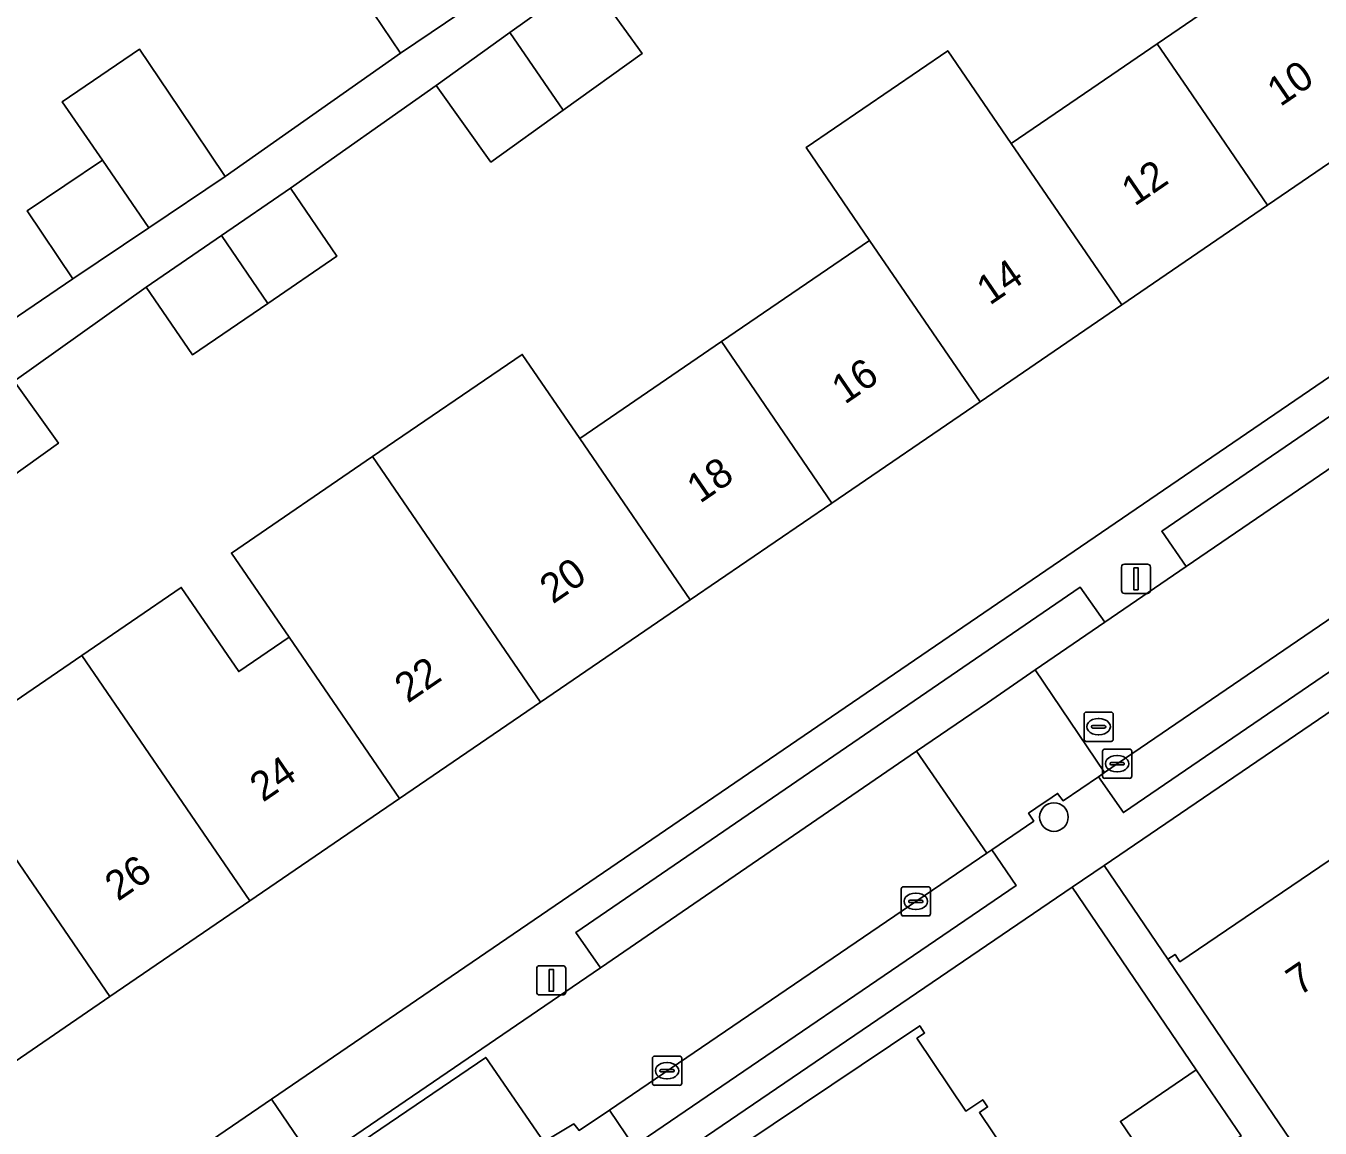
# Model space of a CAD drawing. Extents: x 157445 to 158888, y 383061 to 384688.
# Drawn here: x 158104.15 to 158148.42, y 383464.42 to 383502.14 of the extents above; entities that cross this region are included whole.
import ezdxf

# ---------------------------------------------------------------- set-up
doc = ezdxf.new("R2010")
doc.units = 0
for name, color, linetype in [('IMGEO_Boom', 7, 'Continuous'), ('IMGEO_Erf', 7, 'Continuous'), ('IMGEO_Kolk', 7, 'Continuous'), ('IMGEO_Lichtmast', 7, 'Continuous'), ('IMGEO_Pand', 7, 'Continuous'), ('IMGEO_Pand_nummerreeks', 7, 'Continuous'), ('IMGEO_Parkeervlak_open', 7, 'Continuous'), ('IMGEO_Rijbaan_lokaal_open', 7, 'Continuous'), ('IMGEO_Rioolput', 7, 'Continuous'), ('IMGEO_Voetpad_open', 7, 'Continuous')]:
    doc.layers.add(name, color=color, linetype=linetype)

msp = doc.modelspace()

# ---------------------------------------------------------------- linework, layer by layer
at = {"layer": 'IMGEO_Boom'}
msp.add_circle((158139.319, 383475.061), 0.489, dxfattribs=at)
at = {"layer": 'IMGEO_Erf'}
for points in [[(158099.535, 383456.505), (158112.557, 383465.403), (158163.191, 383500), (158166.785, 383502.503), (158174.8, 383507.947), (158171.578, 383512.706), (158171.33, 383512.536), (158171.16, 383512.783), (158166.413, 383509.536), (158161.426, 383506.125), (158156.37, 383502.667), (158152.47, 383500), (158151.545, 383499.368), (158146.628, 383496.004), (158141.637, 383492.59), (158136.791, 383489.276), (158131.721, 383485.809), (158126.874, 383482.494), (158121.76, 383478.996), (158116.93, 383475.693), (158111.816, 383472.194), (158107.026, 383468.918), (158101.876, 383465.396), (158097.013, 383462.07)], [(158133.014, 383494.799), (158130.842, 383497.975), (158135.688, 383501.288), (158137.86, 383498.112), (158140.62, 383500), (158142.851, 383501.526), (158147.769, 383504.889)], [(158100.71, 383490.053), (158105.76, 383493.48), (158104.194, 383495.808), (158106.767, 383497.539), (158105.397, 383499.54), (158108.037, 383501.348), (158109.405, 383499.314), (158110.971, 383496.985), (158116.966, 383501.207), (158115.421, 383503.504)], [(158123.349, 383503.807), (158125.229, 383501.189), (158122.528, 383499.25), (158120.06, 383497.477), (158118.18, 383500.095), (158113.207, 383496.58), (158114.793, 383494.262), (158112.426, 383492.642), (158109.851, 383490.881), (158108.265, 383493.199), (158103.75, 383489.977), (158105.265, 383487.853), (158102.469, 383485.859)], [(158096.936, 383461.654), (158092.744, 383467.746), (158091.098, 383470.316), (158096.139, 383473.785), (158101.278, 383477.321), (158106.069, 383480.597), (158109.464, 383482.92), (158111.433, 383480.041), (158113.152, 383481.216), (158111.183, 383484.095), (158116.013, 383487.398), (158121.128, 383490.897), (158123.097, 383488.017), (158127.944, 383491.332), (158133.014, 383494.799)], [(158161.709, 383487.492), (158141.032, 383473.406), (158143.214, 383470.194), (158143.462, 383470.362), (158143.63, 383470.113), (158148.729, 383473.576)], [(158143.118, 383462.395), (158141.59, 383464.646), (158144.186, 383466.408), (158139.941, 383472.663), (158124.256, 383461.978)], [(158128.71, 383463.876), (158134.728, 383467.918), (158134.896, 383467.669), (158134.63, 383467.49), (158136.302, 383465), (158136.884, 383465.39), (158137.051, 383465.141), (158136.769, 383464.951), (158139.974, 383460.178)]]:
    msp.add_lwpolyline(points, dxfattribs=at)
at = {"layer": 'IMGEO_Kolk'}
for p, q in [((158141.054, 383477.388), (158141.906, 383477.388)), ((158140.979, 383476.462), (158140.979, 383477.314)), ((158141.467, 383477.168), (158141.492, 383477.168)), ((158141.98, 383477.314), (158141.98, 383476.462)), ((158141.238, 383476.882), (158141.238, 383476.894)), ((158141.676, 383476.845), (158141.278, 383476.845)), ((158141.281, 383476.931), (158141.679, 383476.931)), ((158141.49, 383476.608), (158141.465, 383476.608)), ((158141.722, 383476.894), (158141.722, 383476.882)), ((158141.906, 383476.388), (158141.054, 383476.388)), ((158134.093, 383471.751), (158134.093, 383472.603)), ((158134.168, 383472.677), (158135.02, 383472.677)), ((158135.094, 383472.603), (158135.094, 383471.751)), ((158134.352, 383472.171), (158134.352, 383472.183)), ((158134.79, 383472.134), (158134.392, 383472.134)), ((158134.395, 383472.22), (158134.793, 383472.22)), ((158134.581, 383472.457), (158134.606, 383472.457)), ((158134.836, 383472.183), (158134.836, 383472.171)), ((158135.02, 383471.677), (158134.168, 383471.677)), ((158134.604, 383471.897), (158134.579, 383471.897)), ((158125.583, 383465.955), (158125.583, 383466.807)), ((158125.658, 383466.881), (158126.51, 383466.881)), ((158126.584, 383466.807), (158126.584, 383465.955)), ((158125.842, 383466.375), (158125.842, 383466.387)), ((158126.28, 383466.338), (158125.882, 383466.338)), ((158125.885, 383466.424), (158126.283, 383466.424)), ((158126.071, 383466.661), (158126.096, 383466.661)), ((158126.326, 383466.387), (158126.326, 383466.375)), ((158126.51, 383465.881), (158125.658, 383465.881)), ((158126.094, 383466.101), (158126.069, 383466.101))]:
    msp.add_line(p, q, dxfattribs=at)
for points in [[(158141.054, 383477.388), (158141.906, 383477.388)], [(158140.979, 383476.462), (158140.979, 383477.314)], [(158141.98, 383477.314), (158141.98, 383476.462)], [(158141.906, 383476.388), (158141.054, 383476.388)], [(158134.093, 383471.751), (158134.093, 383472.603)], [(158134.168, 383472.677), (158135.02, 383472.677)], [(158135.094, 383472.603), (158135.094, 383471.751)], [(158135.02, 383471.677), (158134.168, 383471.677)], [(158125.583, 383465.955), (158125.583, 383466.807)], [(158125.658, 383466.881), (158126.51, 383466.881)], [(158126.584, 383466.807), (158126.584, 383465.955)], [(158126.51, 383465.881), (158125.658, 383465.881)]]:
    msp.add_lwpolyline(points, dxfattribs=at)
for centre, radius, start, end in [((158141.056, 383477.312), 0.0765, 91.552, 178.448), ((158141.056, 383477.312), 0.0765, 91.552, 178.448), ((158141.904, 383477.312), 0.0765, 1.552, 88.448), ((158141.904, 383477.312), 0.0765, 1.552, 88.448), ((158141.278, 383476.891), 0.0403, 85.8775, 175.7526), ((158141.275, 383476.881), 0.0366, 178.938, 274.7102), ((158141.679, 383476.888), 0.043, 264.8664, 352.4533), ((158141.683, 383476.893), 0.0386, 1.7309, 96.639), ((158141.056, 383476.464), 0.0765, 181.552, 268.448), ((158141.056, 383476.464), 0.0765, 181.552, 268.448), ((158141.904, 383476.464), 0.0765, 271.552, 358.448), ((158141.904, 383476.464), 0.0765, 271.552, 358.448), ((158134.17, 383472.601), 0.0765, 91.552, 178.448), ((158134.17, 383472.601), 0.0765, 91.552, 178.448), ((158135.018, 383472.601), 0.0765, 1.552, 88.448), ((158135.018, 383472.601), 0.0765, 1.552, 88.448), ((158134.392, 383472.18), 0.0403, 85.8775, 175.7526), ((158134.389, 383472.17), 0.0366, 178.938, 274.7102), ((158134.793, 383472.177), 0.043, 264.8664, 352.4533), ((158134.797, 383472.182), 0.0386, 1.7309, 96.639), ((158134.17, 383471.753), 0.0765, 181.552, 268.448), ((158134.17, 383471.753), 0.0765, 181.552, 268.448), ((158135.018, 383471.753), 0.0765, 271.552, 358.448), ((158135.018, 383471.753), 0.0765, 271.552, 358.448), ((158125.66, 383466.805), 0.0765, 91.552, 178.448), ((158125.66, 383466.805), 0.0765, 91.552, 178.448), ((158126.508, 383466.805), 0.0765, 1.552, 88.448), ((158126.508, 383466.805), 0.0765, 1.552, 88.448), ((158125.882, 383466.384), 0.0403, 85.8775, 175.7526), ((158125.879, 383466.374), 0.0366, 178.938, 274.7102), ((158126.283, 383466.381), 0.043, 264.8664, 352.4533), ((158126.287, 383466.386), 0.0386, 1.7309, 96.639), ((158125.66, 383465.957), 0.0765, 181.552, 268.448), ((158125.66, 383465.957), 0.0765, 181.552, 268.448), ((158126.508, 383465.957), 0.0765, 271.552, 358.448), ((158126.508, 383465.957), 0.0765, 271.552, 358.448)]:
    msp.add_arc(centre, radius, start, end, dxfattribs=at)
for centre, major_axis, ratio, start_param, end_param in [((158141.466, 383476.888), (-0.387, 0.002), 0.722429, 4.712389, 7.853982), ((158141.491, 383476.888), (-0.39, 0.002), 0.717154, 1.570796, 4.712389), ((158134.58, 383472.177), (-0.387, 0.002), 0.722429, 4.712389, 7.853982), ((158134.605, 383472.177), (-0.39, 0.002), 0.717154, 1.570796, 4.712389), ((158126.07, 383466.381), (-0.387, 0.002), 0.722429, 4.712389, 7.853982), ((158126.095, 383466.381), (-0.39, 0.002), 0.717154, 1.570796, 4.712389)]:
    msp.add_ellipse(centre, major_axis=major_axis, ratio=ratio, start_param=start_param, end_param=end_param, dxfattribs=at)
at = {"layer": 'IMGEO_Lichtmast'}
for p, q in [((158141.628, 383482.818), (158141.628, 383483.618)), ((158141.628, 383483.618), (158141.628, 383482.818)), ((158141.728, 383483.718), (158142.518, 383483.718)), ((158142.518, 383483.718), (158141.728, 383483.718)), ((158142.618, 383483.618), (158142.618, 383482.818)), ((158142.618, 383482.818), (158142.618, 383483.618)), ((158142.518, 383482.718), (158141.728, 383482.718)), ((158141.728, 383482.718), (158142.518, 383482.718)), ((158121.626, 383469.074), (158121.626, 383469.874)), ((158121.626, 383469.874), (158121.626, 383469.074)), ((158121.726, 383469.974), (158122.516, 383469.974)), ((158122.516, 383469.974), (158121.726, 383469.974)), ((158122.616, 383469.874), (158122.616, 383469.074)), ((158122.616, 383469.074), (158122.616, 383469.874)), ((158122.516, 383468.974), (158121.726, 383468.974)), ((158121.726, 383468.974), (158122.516, 383468.974))]:
    msp.add_line(p, q, dxfattribs=at)
for points in [[(158142.048, 383483.593), (158142.198, 383483.593), (158142.198, 383482.843), (158142.048, 383482.843), (158142.048, 383483.593)], [(158122.046, 383469.849), (158122.196, 383469.849), (158122.196, 383469.099), (158122.046, 383469.099), (158122.046, 383469.849)]]:
    msp.add_lwpolyline(points, dxfattribs=at)
for centre, start, end in [((158141.728, 383483.618), 90, 180), ((158141.728, 383483.618), 90, 180), ((158142.518, 383483.618), 0, 90), ((158142.518, 383483.618), 360, 90), ((158141.728, 383482.818), 180, 270), ((158141.728, 383482.818), 180, 270), ((158142.518, 383482.818), 270, 0), ((158142.518, 383482.818), 270, 0), ((158121.726, 383469.874), 90, 180), ((158121.726, 383469.874), 90, 180), ((158122.516, 383469.874), 0, 90), ((158122.516, 383469.874), 360, 90), ((158121.726, 383469.074), 180, 270), ((158121.726, 383469.074), 180, 270), ((158122.516, 383469.074), 270, 0), ((158122.516, 383469.074), 270, 0)]:
    msp.add_arc(centre, 0.1, start, end, dxfattribs=at)
at = {"layer": 'IMGEO_Pand'}
for points in [[(158117.994, 383505.235), (158115.421, 383503.504), (158116.966, 383501.207), (158119.558, 383502.951)], [(158147.769, 383504.889), (158142.851, 383501.526), (158143.895, 383500), (158146.628, 383496.004), (158151.545, 383499.368), (158151.113, 383500)], [(158120.708, 383501.911), (158122.528, 383499.25), (158125.229, 383501.189), (158123.349, 383503.807)], [(158120.708, 383501.911), (158118.18, 383500.095), (158120.06, 383497.477), (158122.528, 383499.25)], [(158109.405, 383499.314), (158108.037, 383501.348), (158105.397, 383499.54), (158106.767, 383497.539), (158108.353, 383495.224), (158110.971, 383496.985)], [(158137.86, 383498.112), (158141.637, 383492.59), (158146.628, 383496.004), (158143.895, 383500), (158142.851, 383501.526), (158140.62, 383500)], [(158137.86, 383498.112), (158135.688, 383501.288), (158130.842, 383497.975), (158133.014, 383494.799), (158136.791, 383489.276), (158141.637, 383492.59)], [(158106.767, 383497.539), (158104.194, 383495.808), (158105.76, 383493.48), (158108.353, 383495.224)], [(158112.426, 383492.642), (158114.793, 383494.262), (158113.207, 383496.58), (158110.84, 383494.961)], [(158112.426, 383492.642), (158110.84, 383494.961), (158108.265, 383493.199), (158109.851, 383490.881)], [(158131.721, 383485.809), (158136.791, 383489.276), (158133.014, 383494.799), (158127.944, 383491.332)], [(158131.721, 383485.809), (158127.944, 383491.332), (158123.097, 383488.017), (158126.874, 383482.494)], [(158116.013, 383487.398), (158121.76, 383478.996), (158126.874, 383482.494), (158123.097, 383488.017), (158121.128, 383490.897)], [(158103.75, 383489.977), (158103.553, 383490.252), (158100.805, 383488.292), (158102.469, 383485.859), (158105.265, 383487.853)], [(158116.013, 383487.398), (158111.183, 383484.095), (158113.152, 383481.216), (158116.93, 383475.693), (158121.76, 383478.996)], [(158116.93, 383475.693), (158113.152, 383481.216), (158111.433, 383480.041), (158109.464, 383482.92), (158106.069, 383480.597), (158111.816, 383472.194)], [(158107.026, 383468.918), (158111.816, 383472.194), (158106.069, 383480.597), (158101.278, 383477.321)], [(158101.876, 383465.396), (158107.026, 383468.918), (158101.278, 383477.321), (158096.139, 383473.785)], [(158152.597, 383467.878), (158152.349, 383468.243), (158148.729, 383473.576), (158143.63, 383470.113), (158143.462, 383470.362), (158143.214, 383470.194), (158146.023, 383466.058), (158147.403, 383464.026), (158149.242, 383461.318), (158154.587, 383464.947)], [(158131.56, 383454.6), (158137.226, 383458.331), (158139.974, 383460.178), (158136.769, 383464.951), (158137.051, 383465.141), (158136.884, 383465.39), (158136.302, 383465), (158134.63, 383467.49), (158134.896, 383467.669), (158134.728, 383467.918), (158128.71, 383463.876), (158128.866, 383463.643), (158129.131, 383463.822), (158130.809, 383461.323), (158127.937, 383459.394), (158128.105, 383459.145), (158128.353, 383459.313)], [(158143.118, 383462.395), (158145.719, 383464.149), (158144.186, 383466.408), (158141.59, 383464.646)]]:
    msp.add_lwpolyline(points, close=True, dxfattribs=at)
at = {"layer": 'IMGEO_Parkeervlak_open'}
for points in [[(158143.844, 383483.632), (158157.809, 383493.177), (158156.961, 383494.391), (158143.007, 383484.844)], [(158141.051, 383476.583), (158140.847, 383476.444), (158141.696, 383475.217), (158160.003, 383487.724), (158159.166, 383488.956)], [(158138.68, 383480.098), (158141.057, 383481.727), (158140.215, 383482.934), (158122.967, 383471.113), (158123.804, 383469.901), (158134.618, 383477.314), (158136.511, 383478.611), (158137.042, 383478.975)], [(158137.192, 383473.942), (158137.023, 383473.827), (158124.112, 383465.036), (158124.945, 383463.8), (158138.023, 383472.718)]]:
    msp.add_lwpolyline(points, close=True, dxfattribs=at)
at = {"layer": 'IMGEO_Rijbaan_lokaal_open'}
for points in [[(158138.68, 383480.098), (158141.051, 383476.583), (158159.166, 383488.956), (158159.947, 383489.505), (158159.788, 383489.754), (158160.847, 383490.423), (158158.784, 383493.462), (158166.033, 383498.375), (158165.846, 383498.64), (158162.003, 383496.034), (158157.809, 383493.177), (158143.844, 383483.632), (158141.057, 383481.727)], [(158138.68, 383480.098), (158137.042, 383478.975), (158136.511, 383478.611), (158134.618, 383477.314), (158137.023, 383473.827), (158137.192, 383473.942), (158138.63, 383474.924), (158138.452, 383475.195), (158138.7, 383475.364), (158139.258, 383475.746), (158139.441, 383475.871), (158139.63, 383475.623), (158140.847, 383476.444), (158141.051, 383476.583)], [(158123.804, 383469.901), (158114.04, 383463.232), (158114.194, 383462.968), (158119.88, 383466.839), (158121.867, 383463.945), (158122.898, 383464.563), (158123.074, 383464.34), (158124.112, 383465.036), (158137.023, 383473.827), (158134.618, 383477.314)], [(158114.194, 383462.968), (158113.229, 383462.305), (158116.348, 383456.092), (158119.026, 383457.915), (158121.867, 383463.945), (158119.88, 383466.839)]]:
    msp.add_lwpolyline(points, close=True, dxfattribs=at)
at = {"layer": 'IMGEO_Rioolput'}
for p, q in [((158140.347, 383477.727), (158140.347, 383478.579)), ((158140.422, 383478.653), (158141.274, 383478.653)), ((158140.835, 383478.433), (158140.86, 383478.433)), ((158141.348, 383478.579), (158141.348, 383477.727)), ((158140.606, 383478.147), (158140.606, 383478.159)), ((158141.044, 383478.11), (158140.646, 383478.11)), ((158140.649, 383478.196), (158141.047, 383478.196)), ((158140.858, 383477.873), (158140.833, 383477.873)), ((158141.09, 383478.159), (158141.09, 383478.147)), ((158141.274, 383477.653), (158140.422, 383477.653))]:
    msp.add_line(p, q, dxfattribs=at)
for points in [[(158140.347, 383477.727), (158140.347, 383478.579)], [(158140.422, 383478.653), (158141.274, 383478.653)], [(158141.348, 383478.579), (158141.348, 383477.727)], [(158141.274, 383477.653), (158140.422, 383477.653)]]:
    msp.add_lwpolyline(points, dxfattribs=at)
for centre, radius, start, end in [((158140.424, 383478.577), 0.0765, 91.552, 178.448), ((158140.424, 383478.577), 0.0765, 91.552, 178.448), ((158141.272, 383478.577), 0.0765, 1.552, 88.448), ((158141.272, 383478.577), 0.0765, 1.552, 88.448), ((158140.646, 383478.156), 0.0403, 85.8775, 175.7526), ((158140.643, 383478.146), 0.0366, 178.938, 274.7102), ((158141.047, 383478.153), 0.043, 264.8664, 352.4533), ((158141.051, 383478.158), 0.0386, 1.7309, 96.639), ((158140.424, 383477.729), 0.0765, 181.552, 268.448), ((158140.424, 383477.729), 0.0765, 181.552, 268.448), ((158141.272, 383477.729), 0.0765, 271.552, 358.448), ((158141.272, 383477.729), 0.0765, 271.552, 358.448)]:
    msp.add_arc(centre, radius, start, end, dxfattribs=at)
for centre, major_axis, ratio, start_param, end_param in [((158140.834, 383478.153), (-0.387, 0.002), 0.722429, 4.712389, 7.853982), ((158140.859, 383478.153), (-0.39, 0.002), 0.717154, 1.570796, 4.712389)]:
    msp.add_ellipse(centre, major_axis=major_axis, ratio=ratio, start_param=start_param, end_param=end_param, dxfattribs=at)
at = {"layer": 'IMGEO_Voetpad_open'}
for points in [[(158145.517, 383551.473), (158160.102, 383530.339), (158155.935, 383527.463), (158156.078, 383527.251), (158153.462, 383525.491), (158150.867, 383523.745), (158150.6, 383524.142), (158144.57, 383520.086), (158144.69, 383519.908), (158142.072, 383518.147), (158139.479, 383516.402), (158133.415, 383512.274), (158130.797, 383510.512), (158128.204, 383508.768), (158122.177, 383504.713), (158119.558, 383502.951), (158116.966, 383501.207), (158110.971, 383496.985), (158108.353, 383495.224), (158105.76, 383493.48), (158100.71, 383490.053)], [(158103.75, 383489.977), (158108.265, 383493.199), (158110.84, 383494.961), (158113.207, 383496.58), (158118.18, 383500.095), (158120.708, 383501.911), (158123.349, 383503.807), (158128.096, 383506.875), (158130.624, 383508.691), (158133.265, 383510.587), (158138.005, 383513.652), (158140.533, 383515.468), (158143.174, 383517.364), (158147.886, 383520.409), (158150.415, 383522.225), (158153.055, 383524.121), (158155.682, 383525.692), (158160.796, 383529.376), (158162.635, 383526.823), (158162.22, 383526.524), (158163.765, 383524.218), (158164.997, 383524.956), (158154.607, 383540.617)], [(158160.003, 383487.724), (158141.696, 383475.217), (158140.847, 383476.444), (158139.63, 383475.623), (158139.441, 383475.871), (158139.258, 383475.746), (158138.7, 383475.364), (158138.452, 383475.195), (158138.63, 383474.924), (158137.192, 383473.942), (158138.023, 383472.718), (158124.945, 383463.8), (158124.112, 383465.036), (158123.074, 383464.34), (158122.898, 383464.563), (158121.867, 383463.945)], [(158124.256, 383461.978), (158139.941, 383472.663), (158141.032, 383473.406), (158161.709, 383487.492)], [(158147.403, 383464.026), (158146.023, 383466.058), (158143.214, 383470.194), (158141.032, 383473.406), (158139.941, 383472.663), (158144.186, 383466.408), (158145.719, 383464.149)], [(158112.891, 383462.073), (158113.229, 383462.305), (158114.194, 383462.968), (158114.04, 383463.232), (158112.557, 383465.403), (158099.535, 383456.505), (158099.489, 383456.467), (158097.016, 383454.784), (158097.122, 383454.627), (158111.546, 383433.335), (158113.651, 383434.918)]]:
    msp.add_lwpolyline(points, dxfattribs=at)
msp.add_lwpolyline([(158156.961, 383494.391), (158157.809, 383493.177), (158162.003, 383496.034), (158161.183, 383497.244), (158165, 383499.874), (158165.452, 383499.214), (158167.926, 383500.89), (158177.152, 383507.139), (158176.033, 383508.796), (158174.8, 383507.947), (158166.785, 383502.503), (158163.191, 383500), (158112.557, 383465.403), (158114.04, 383463.232), (158123.804, 383469.901), (158122.967, 383471.113), (158140.215, 383482.934), (158141.057, 383481.727), (158143.844, 383483.632), (158143.007, 383484.844)], close=True, dxfattribs=at)

# ---------------------------------------------------------------- texts
at = {"layer": 'IMGEO_Pand_nummerreeks'}
for s, rotation, p in [('10', 34.3783, (158147.06, 383499.353)), ('12', 34.3708, (158142.077, 383495.946)), ('14', 34.3717, (158137.121, 383492.557)), ('16', 34.3708, (158132.164, 383489.166)), ('18', 34.3708, (158127.209, 383485.776)), ('20', 34.3708, (158122.177, 383482.335)), ('22', 34.3708, (158117.214, 383478.941)), ('24', 34.3708, (158112.259, 383475.551)), ('26', 34.3708, (158107.301, 383472.16)), ('7', 34.1884, (158147.709, 383468.918))]:
    msp.add_text(s, height=1, rotation=rotation, dxfattribs=at).set_placement(p)

doc.saveas('drawing.dxf')
